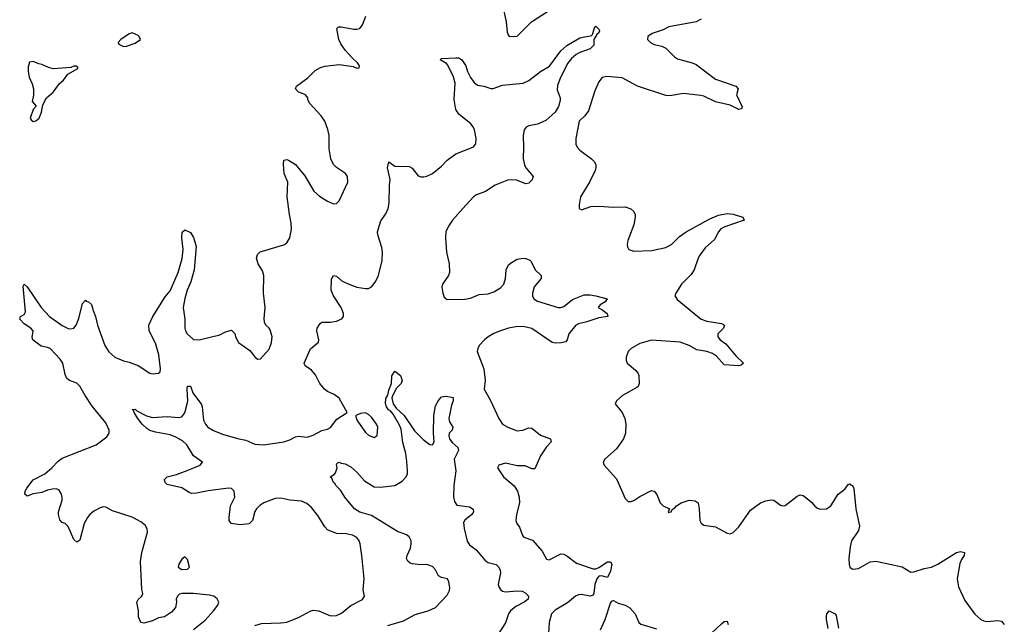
# Model space of a CAD drawing. Header units: inches. Extents: x 2134017 to 2292458, y 756222 to 916513.
# Tile 300 of 387: x 2244119 to 2250870, y 823718 to 827865. Entities that reach past the tile are written whole.
import ezdxf

# ---------------------------------------------------------------- set-up
doc = ezdxf.new("R2010")
doc.units = ezdxf.units.IN
doc.header["$MEASUREMENT"] = 0
doc.layers.add('C2842', color=7, linetype='Continuous')
doc.layers.add('C2852', color=7, linetype='Continuous')

msp = doc.modelspace()

# ---------------------------------------------------------------- linework, layer by layer
at = {"layer": 'C2842', "color": 5}
for points, elevation in [([(2247436, 827936), (2247454, 827850), (2247460.3, 827780.3), (2247470, 827756), (2247482, 827750), (2247530, 827753.4), (2247628.7, 827851.3), (2247737.3, 827922.7)], 280), ([(2245310, 823681), (2245390, 823746.8), (2245447, 823810), (2245477, 823850), (2245483.7, 823870), (2245473.1, 823893.1), (2245449.7, 823909.7), (2245418.7, 823918.7), (2245310.3, 823929.7), (2245230.6, 823929.4), (2245214.8, 823925.2), (2245201, 823910), (2245191, 823890), (2245194.8, 823870), (2245186.4, 823833.6), (2245159.8, 823800.2), (2245112, 823770), (2245070, 823761.2), (2245030, 823741.2), (2244970, 823725.2), (2244950, 823729), (2244934, 823770), (2244933.2, 823810), (2244921.2, 823870), (2244932.1, 823887.9), (2244955.3, 823910), (2244964, 823930), (2244957, 823957), (2244947.9, 824147.9), (2244955.5, 824210), (2244995.4, 824350), (2244993.5, 824373.5), (2244978.2, 824398.2), (2244950, 824420.5), (2244890, 824452.8), (2244755.2, 824495.2), (2244710, 824522.4), (2244690, 824523.5), (2244670, 824517.8), (2244626.5, 824493.5), (2244598.9, 824470), (2244583.7, 824450), (2244560.7, 824410), (2244530, 824295.3), (2244510, 824282), (2244490, 824299), (2244450, 824389), (2244430, 824409.2), (2244410, 824415.1), (2244394.5, 824434.5), (2244385.1, 824470), (2244385.1, 824490), (2244409.7, 824570), (2244410.9, 824590), (2244406, 824610), (2244390, 824638.4), (2244370, 824646), (2244344.4, 824644.4), (2244310, 824637.6), (2244270, 824622.7), (2244210, 824613.3), (2244170, 824596.9), (2244154, 824610), (2244157.2, 824630), (2244167.8, 824652.2), (2244211.6, 824708.4), (2244290.5, 824749.5), (2244339.7, 824790), (2244383.3, 824836.7), (2244410, 824857.6), (2244644, 824950), (2244716.1, 825003.9), (2244731.6, 825030), (2244731.6, 825050), (2244710, 825099.3), (2244614.9, 825214.9), (2244566.7, 825286.7), (2244530, 825352), (2244510, 825371.5), (2244461.2, 825390), (2244443.1, 825403.1), (2244430.9, 825430.9), (2244414.5, 825510), (2244397.2, 825537.2), (2244328.6, 825608.6), (2244310, 825616.9), (2244265.2, 825625.2), (2244219.2, 825659.2), (2244209.4, 825670), (2244204.7, 825684.7), (2244211.1, 825730), (2244195.1, 825750), (2244150, 825779.3), (2244118.7, 825810), (2244125.2, 825830), (2244150, 825842), (2244158.9, 825861.1), (2244142.2, 826037.8), (2244150, 826050.4), (2244170, 826033), (2244266, 825890), (2244323.9, 825830), (2244410, 825767.6), (2244450, 825746.9), (2244470, 825744), (2244489.2, 825750), (2244506.3, 825770), (2244524.4, 825815.6), (2244550, 825918), (2244570, 825942), (2244575.3, 825935.3), (2244590, 825930.8), (2244610, 825911), (2244616.4, 825896.4), (2244622, 825870), (2244639.3, 825830), (2244651.7, 825770), (2244702, 825630), (2244730, 825586.5), (2244770.4, 825550), (2244830, 825524), (2244870, 825514.9), (2244932.1, 825492.1), (2245010, 825440.7), (2245030, 825435.5), (2245070, 825440.7), (2245081.2, 825450), (2245084.5, 825470), (2245072.6, 825567.4), (2245050, 825647.3), (2245007.4, 825730), (2245005.1, 825770), (2245032.6, 825830), (2245115.8, 825964.2), (2245150, 826006), (2245205.7, 826130), (2245233.7, 826226.3), (2245240.4, 826290), (2245229.7, 826370), (2245233.2, 826406.8), (2245250, 826424.7), (2245290, 826404.7), (2245310, 826371.3), (2245328.7, 826310), (2245314, 826150), (2245292.3, 826067.7), (2245267.6, 826010), (2245250, 825953.2), (2245238.5, 825890), (2245250.3, 825810), (2245251.8, 825750), (2245255.8, 825730), (2245266.4, 825710), (2245310, 825670.5), (2245348.7, 825668.7), (2245490, 825703), (2245530, 825724), (2245570, 825734.8), (2245593.2, 825713.2), (2245598.8, 825690), (2245618.8, 825650), (2245696.8, 825596.8), (2245730, 825553), (2245750, 825535.5), (2245770, 825539.1), (2245830, 825605.5), (2245846.4, 825650), (2245849.8, 825689.8), (2245837.1, 825737.1), (2245829.8, 825749.8), (2245807.6, 825770), (2245798, 825790), (2245795.6, 825815.6), (2245801.5, 825890), (2245790.7, 825990), (2245793.3, 826110), (2245783.3, 826143.3), (2245754.3, 826190), (2245742.4, 826230), (2245750, 826254.8), (2245768, 826272), (2245930, 826320.7), (2245950, 826334.8), (2245971.4, 826368.6), (2245981.6, 826430), (2245981.3, 826470), (2245968.3, 826530), (2245953, 826650), (2245958, 826750), (2245932, 826810), (2245926.8, 826873.2), (2245930, 826902), (2245950, 826906), (2245962, 826902), (2246010, 826871.3), (2246073.8, 826793.8), (2246136.3, 826690), (2246175.3, 826655.3), (2246230, 826621.1), (2246270, 826603.1), (2246290, 826603.8), (2246310, 826622.8), (2246369.6, 826750), (2246366, 826790), (2246353.6, 826810), (2246290, 826851.6), (2246270.9, 826870.9), (2246253, 826910), (2246240.5, 826980.5), (2246239.7, 827070), (2246232.3, 827112.3), (2246210, 827169.2), (2246186.2, 827206.2), (2246108.7, 827290), (2246095.1, 827315.1), (2246094, 827330), (2246079.3, 827350), (2246028.7, 827370), (2246009, 827390), (2246017.2, 827410), (2246094.5, 827465.5), (2246143.9, 827516.1), (2246182, 827538), (2246210, 827545.5), (2246310, 827557.3), (2246404.5, 827544.5), (2246430, 827532), (2246446, 827534), (2246448, 827550), (2246435.3, 827570), (2246400.7, 827600.7), (2246350, 827656), (2246320.8, 827700.8), (2246307.3, 827730), (2246294, 827806), (2246304.5, 827815.5), (2246323.6, 827816.4), (2246410, 827800.4), (2246430, 827799.3), (2246450, 827806), (2246469.4, 827830), (2246493.2, 827890)], 280), ([(2248791.7, 827868.3), (2248758, 827850), (2248570, 827816.2), (2248530, 827794.8), (2248456, 827770), (2248426.8, 827750), (2248424, 827730), (2248444, 827710), (2248470, 827695.5), (2248522.8, 827682.8), (2248550, 827670.5), (2248608.2, 827610), (2248630, 827597.4), (2248730, 827569.1), (2248757.1, 827557.1), (2248890, 827458), (2249028.4, 827408.4), (2249044, 827390), (2249033, 827350), (2249072.3, 827267.7), (2249067.1, 827252.9), (2249050, 827249.6), (2248990, 827278.5), (2248890, 827300.8), (2248810, 827341.5), (2248790, 827346.4), (2248670, 827358.4), (2248576.4, 827343.6), (2248550, 827346.2), (2248355.8, 827410), (2248250, 827465.7), (2248145.3, 827474.7), (2248112.3, 827467.7), (2248090, 827439.3), (2248062.7, 827377.3), (2248018.8, 827241.2), (2247993.1, 827206.9), (2247955.8, 827170), (2247932.4, 827050), (2247932.3, 827012.3), (2247941.6, 826990), (2247960.5, 826970), (2248039.5, 826910), (2248059.5, 826890), (2248070.3, 826870), (2248070.3, 826850), (2248063.6, 826830), (2248026.5, 826750), (2247964, 826650), (2247955.5, 826595.5), (2247956, 826570), (2247970, 826562), (2248035.8, 826584.2), (2248090, 826587.3), (2248190, 826579.7), (2248270, 826582.6), (2248308.9, 826568.9), (2248330.4, 826550), (2248339.5, 826530), (2248339.5, 826510), (2248330, 826457.2), (2248288.4, 826350), (2248284.1, 826324.1), (2248286.6, 826306.6), (2248296, 826290), (2248330, 826278), (2248450, 826283.1), (2248550, 826303.6), (2248590, 826326), (2248643, 826377), (2248689.2, 826410.8), (2248850, 826498.5), (2248910, 826524.1), (2248970, 826535.3), (2249010, 826531.3), (2249078, 826510), (2249086, 826490), (2248954.5, 826445.5), (2248926.4, 826430), (2248910.4, 826410), (2248882.9, 826357.1), (2248819.1, 826300.9), (2248781.6, 826250), (2248770.5, 826230), (2248742.4, 826150), (2248723, 826117), (2248656.5, 826050), (2248618.4, 825990), (2248610.6, 825970), (2248626.6, 825946.6), (2248791.3, 825811.3), (2248830, 825798.2), (2248930, 825780.4), (2248950.3, 825770.3), (2248944.9, 825750), (2248904.9, 825710), (2248904.9, 825690), (2248922, 825670), (2248960.8, 825640.8), (2249030, 825558.7), (2249082, 825510), (2249064.9, 825495.1), (2249048.7, 825491.3), (2248950, 825498.7), (2248896.8, 825556.8), (2248870, 825575.3), (2248830, 825589.8), (2248761.3, 825601.3), (2248709.5, 825630), (2248646.8, 825653.2), (2248450, 825666.2), (2248370, 825644.7), (2248310.5, 825610), (2248290.4, 825589.6), (2248276.3, 825550), (2248276.3, 825530), (2248284.9, 825510), (2248342, 825462), (2248359, 825439), (2248364.2, 825424.2), (2248367, 825370), (2248359.3, 825350), (2248350, 825341.6), (2248253.1, 825286.9), (2248210.6, 825250), (2248202.8, 825230), (2248250.2, 825170.2), (2248267.2, 825130), (2248275.3, 825090), (2248273.6, 825030), (2248259.6, 824990), (2248210, 824922), (2248130.4, 824850), (2248119.1, 824830), (2248121.6, 824821.6), (2248126.8, 824810), (2248210, 824716.3), (2248270, 824581), (2248290, 824560.7), (2248310, 824559.1), (2248330, 824567.7), (2248370, 824595.5), (2248450, 824636), (2248470, 824631.3), (2248487.9, 824607.9), (2248510.6, 824550), (2248530, 824530.6), (2248574, 824510), (2248564.7, 824490), (2248570, 824482), (2248572.9, 824487.1), (2248586, 824490), (2248593.6, 824506.4), (2248610, 824516), (2248621.2, 824530), (2248654, 824550), (2248710, 824568.2), (2248750, 824564.9), (2248770.5, 824550), (2248777.6, 824510), (2248782.4, 824430), (2248790.4, 824410.4), (2248810, 824398), (2248890, 824386.5), (2248970, 824343.8), (2248990, 824339.3), (2249010, 824348.2), (2249050, 824386.7), (2249130, 824500.7), (2249197.2, 824550), (2249234.9, 824565.1), (2249271.6, 824571.6), (2249290, 824568.2), (2249335.9, 824535.9), (2249350, 824530.7), (2249366.3, 824533.7), (2249450, 824596.3), (2249470, 824604.9), (2249490, 824602), (2249510, 824587.7), (2249550, 824552.7), (2249570, 824528.2), (2249590, 824514), (2249610, 824507.2), (2249650, 824510.3), (2249680.5, 824530), (2249730, 824610.8), (2249775.6, 824644.4), (2249802, 824678), (2249810, 824682), (2249815.3, 824675.3), (2249830, 824670.8), (2249838.8, 824650), (2249851.3, 824510), (2249877, 824390), (2249870, 824361.2), (2249822.4, 824290), (2249812.2, 824250), (2249804.6, 824170), (2249805.7, 824130), (2249810.5, 824110), (2249830, 824097), (2249870, 824100.9), (2249950, 824147.4), (2249990, 824151.5), (2250000, 824149.3)], 280), ([(2245730, 823710.2), (2245776.4, 823723.6), (2245910, 823728), (2245950, 823733.4), (2246034.3, 823765.7), (2246110, 823807.4), (2246130, 823813.6), (2246170, 823809), (2246250, 823774.9), (2246290, 823779), (2246324.9, 823795.1), (2246390, 823847.2), (2246470, 823887), (2246482.4, 823910), (2246473.9, 823953.9), (2246479.7, 824030), (2246464, 824190), (2246452.6, 824270), (2246445.4, 824290), (2246430, 824312.6), (2246401.2, 824330), (2246357.6, 824337.6), (2246290, 824339.7), (2246230, 824365.4), (2246210, 824385.6), (2246163.1, 824463.1), (2246118.6, 824518.6), (2246086.8, 824546.8), (2246050, 824562.2), (2245970, 824569.8), (2245910, 824582), (2245870, 824581.4), (2245792.2, 824550), (2245766.2, 824533.8), (2245741.5, 824510), (2245730, 824491.6), (2245714.9, 824430), (2245692.2, 824407.8), (2245630, 824400.3), (2245568.2, 824408.2), (2245555.1, 824430), (2245556.1, 824450), (2245565.1, 824530), (2245594.7, 824590), (2245589.6, 824630), (2245570, 824649.6), (2245550, 824652.2), (2245410, 824633.2), (2245330, 824617.2), (2245296.1, 824616.1), (2245281, 824621), (2245230, 824653.7), (2245130, 824676.9), (2245116.9, 824690), (2245111.6, 824710), (2245129.4, 824730), (2245194.1, 824745.9), (2245267.5, 824772.5), (2245355.3, 824810), (2245372.7, 824830), (2245310, 824872.6), (2245264.5, 824950), (2245235.2, 824975.2), (2245190, 825001.1), (2245150, 825017.1), (2245050, 825034.9), (2245010, 825047.6), (2244990, 825059.8), (2244958.9, 825090), (2244927.9, 825130), (2244903.5, 825170), (2244902, 825182), (2244890, 825191.3), (2244910, 825193.1), (2244922.3, 825182.3), (2244988, 825148), (2245030, 825136), (2245130, 825144.2), (2245210, 825135.5), (2245230, 825140.9), (2245250, 825168), (2245267.9, 825230), (2245271, 825251), (2245266.4, 825330), (2245270, 825350.8), (2245289.3, 825350.7), (2245305.1, 825305.1), (2245364.8, 825224.8), (2245370.3, 825210), (2245378, 825118), (2245391.7, 825090), (2245408.7, 825070), (2245447.7, 825047.7), (2245510, 825021.3), (2245611.7, 824991.7), (2245670, 824980.7), (2245730, 824953.1), (2245790, 824948.9), (2245930, 824970.3), (2245970, 824982.3), (2246010, 825004.6), (2246030, 825008.9), (2246090, 825002.3), (2246130, 825016), (2246190, 825047.4), (2246230, 825057), (2246250, 825068.7), (2246294.2, 825125.8), (2246364, 825170), (2246310, 825269.4), (2246275.2, 825295.2), (2246230, 825314), (2246209.8, 825329.8), (2246177.7, 825370), (2246148, 825430), (2246120.3, 825460.3), (2246076, 825490), (2246069.7, 825510), (2246112.9, 825607.1), (2246166.6, 825653.4), (2246169.4, 825670), (2246155.1, 825730), (2246159, 825750), (2246178, 825782), (2246190, 825790.6), (2246250.4, 825790.4), (2246290, 825796.5), (2246326.5, 825813.5), (2246338.4, 825830), (2246338.3, 825850), (2246323.9, 825890), (2246271, 825970), (2246254.7, 826010), (2246255.6, 826084.4), (2246269.6, 826110.4), (2246290, 826104.9), (2246330, 826072.2), (2246370, 826053.1), (2246430, 826031.5), (2246490, 826020.3), (2246510, 826022.4), (2246530, 826033), (2246555.8, 826064.2), (2246576, 826104), (2246604.2, 826210), (2246607.2, 826270), (2246602, 826302), (2246574, 826390), (2246572.3, 826410), (2246594.2, 826485.8), (2246630, 826533), (2246644.5, 826570), (2246653.1, 826610), (2246653.3, 826730), (2246658.3, 826770), (2246641.2, 826850), (2246649, 826890), (2246690, 826861.6), (2246790, 826858), (2246810, 826846), (2246850, 826794.9), (2246870, 826787.2), (2246890, 826786.5), (2246910, 826791.4), (2246950, 826811.3), (2247010, 826860.2), (2247050, 826900.8), (2247110, 826946.3), (2247214.7, 826985.3), (2247230, 826994), (2247246.1, 827013.9), (2247248.6, 827050), (2247237.6, 827110), (2247228.4, 827130), (2247211.3, 827151.3), (2247130, 827218), (2247108.6, 827250), (2247097.4, 827317.4), (2247104.2, 827430), (2247094, 827474), (2247054.3, 827554.3), (2247045.1, 827565.1), (2247001.2, 827590), (2247010, 827598.8), (2247110, 827604), (2247130, 827602.8), (2247150, 827590.7), (2247178.7, 827550), (2247190.3, 827510), (2247208.9, 827468.9), (2247235.6, 827435.6), (2247257.3, 827417.3), (2247302, 827410), (2247350, 827393.4), (2247366.3, 827393.7), (2247430, 827416.4), (2247570, 827430.3), (2247610, 827448.9), (2247689.9, 827510.1), (2247752.6, 827547.4), (2247830, 827652.2), (2247870, 827687.7), (2247960.1, 827739.9), (2248042, 827758), (2248049.3, 827770), (2248059, 827810), (2248070, 827821), (2248090, 827801), (2248094.4, 827790), (2248090, 827775.3), (2248076.8, 827763.2), (2248054.8, 827730), (2248056.4, 827690), (2248030, 827665.8), (2247958.9, 827641.1), (2247934.1, 827625.9), (2247901.5, 827598.5), (2247875.1, 827564.9), (2247822.6, 827457.4), (2247806.2, 827413.8), (2247804.3, 827384.3), (2247823.7, 827330), (2247824.9, 827310), (2247813.7, 827270), (2247790.3, 827230), (2247727.1, 827172.9), (2247670, 827149.8), (2247610, 827138.3), (2247591.5, 827128.5), (2247578.7, 827110), (2247570.3, 827070), (2247573.4, 826990), (2247570.3, 826910), (2247579.5, 826870), (2247589.1, 826849.1), (2247640.5, 826790), (2247632.8, 826767.2), (2247610, 826744.5), (2247590, 826740.5), (2247524.7, 826764.7), (2247470, 826767.1), (2247378.3, 826730), (2247312.8, 826687.2), (2247250, 826665), (2247230, 826649.8), (2247158.2, 826570), (2247087.1, 826490), (2247058.6, 826450), (2247041.6, 826410), (2247037.8, 826370), (2247045.5, 826270), (2247063.2, 826190), (2247066.3, 826130), (2247058.9, 826110), (2247017, 826050), (2247013.4, 826030), (2247019.6, 825990), (2247030, 825962), (2247050, 825945.7), (2247170, 825947.2), (2247210, 825955.2), (2247270, 825979.7), (2247330, 825985), (2247370, 825998.5), (2247415, 826025), (2247438.5, 826050), (2247450.8, 826089.2), (2247454.3, 826150), (2247470, 826183), (2247490, 826200.4), (2247530, 826223), (2247570, 826230.4), (2247590, 826227.7), (2247616.4, 826216.4), (2247626, 826206), (2247653, 826150), (2247694, 826110), (2247694, 826090), (2247646.8, 826033.2), (2247634.9, 825990), (2247634, 825970), (2247643.8, 825950), (2247670, 825934.9), (2247810, 825890.4), (2247830, 825890.3), (2247850, 825897.4), (2247910, 825946), (2247990, 825978.2), (2248030, 825978.2), (2248070, 825971.1), (2248146, 825950), (2248134, 825930), (2248098.8, 825910), (2248086, 825890), (2248110, 825878), (2248147.3, 825850), (2248151, 825830), (2248090, 825821), (2248007.1, 825792.9), (2247950, 825779.7), (2247932.7, 825770), (2247884.4, 825710), (2247871.7, 825668.3), (2247863.4, 825656.6), (2247831.6, 825648.4), (2247790, 825647.1), (2247770, 825651.1), (2247630, 825746), (2247570, 825759.8), (2247521.1, 825758.9), (2247470.2, 825749.8), (2247407.9, 825727.9), (2247370, 825712.8), (2247330.3, 825690), (2247305.3, 825670), (2247270.2, 825630), (2247259.7, 825610), (2247256.1, 825590), (2247301.3, 825470), (2247310.3, 825390.3), (2247303.1, 825330), (2247347.3, 825252.7), (2247403.1, 825130), (2247430, 825090.4), (2247464.9, 825070), (2247530, 825044.6), (2247569.7, 825050.3), (2247610, 825066.4), (2247630, 825063.8), (2247690, 825014.3), (2247757.3, 824990), (2247764, 824970), (2247730, 824935.6), (2247690, 824874.5), (2247650, 824784), (2247630, 824783.7), (2247584.7, 824804.7), (2247530, 824804.7), (2247450, 824822.4), (2247404.9, 824810), (2247395.5, 824790), (2247436, 824730), (2247510, 824667.4), (2247533.2, 824630), (2247544.5, 824590), (2247546.5, 824550), (2247525.3, 824470), (2247520.5, 824430), (2247527.7, 824410), (2247544.7, 824384.7), (2247566.2, 824326.2), (2247576.3, 824316.3), (2247634.6, 824294.6), (2247700.3, 824220.3), (2247730, 824164.9), (2247750, 824159.1), (2247830, 824201.6), (2247850, 824198), (2247870, 824187), (2247936.4, 824136.4), (2248050, 824098.8), (2248070, 824098.6), (2248090, 824106.3), (2248150, 824147.4), (2248170, 824145.5), (2248177.8, 824130), (2248170, 824081.2), (2248150, 824039.5), (2248109, 824051), (2248090, 824046.9), (2248076.9, 824030), (2248062, 823990), (2248055.6, 823930), (2248050, 823918), (2248030, 823911.2), (2247970, 823922.2), (2247950, 823919.7), (2247930, 823910.9), (2247875.4, 823864.6), (2247790, 823815.3), (2247766, 823790), (2247749, 823730), (2247743.5, 823656.5)], 260), ([(2246642.7, 823710), (2246750, 823742.6), (2246830, 823785.3), (2246919, 823810), (2246970, 823833.4), (2247050, 823918), (2247066, 823950), (2247067.8, 823970), (2247061.3, 824010), (2247051.3, 824030), (2247010, 824039.7), (2246990.9, 824050.9), (2246970, 824091.8), (2246950, 824114.3), (2246910, 824126.9), (2246866.1, 824126.1), (2246812.2, 824132.2), (2246796.9, 824136.9), (2246779.5, 824150), (2246771.6, 824170), (2246774.7, 824190), (2246798.9, 824241.1), (2246803.8, 824270), (2246802.2, 824290), (2246790, 824317), (2246770, 824331.6), (2246710, 824354), (2246530, 824463.8), (2246450, 824486.6), (2246414, 824510), (2246348, 824590), (2246318.5, 824638.5), (2246287.3, 824670), (2246282, 824682), (2246269.6, 824690), (2246259.3, 824719.3), (2246248.7, 824730), (2246274.6, 824745.4), (2246283.1, 824756.9), (2246295.3, 824790), (2246290, 824814), (2246296.4, 824823.6), (2246310, 824830.5), (2246323.5, 824823.5), (2246350, 824819.1), (2246390, 824797.1), (2246430, 824762.4), (2246483, 824703), (2246550, 824661.3), (2246590, 824658.7), (2246690, 824670.2), (2246740.5, 824699.5), (2246769.8, 824730), (2246777.8, 824750), (2246778.9, 824770), (2246773.7, 824833.7), (2246767.1, 824890), (2246745.8, 824965.8), (2246735.4, 825055.4), (2246724, 825084), (2246679.9, 825159.9), (2246661.4, 825181.4), (2246647.7, 825190), (2246634.3, 825210), (2246628, 825232), (2246630, 825266), (2246642.9, 825290), (2246650, 825324.7), (2246668.2, 825370), (2246670, 825422), (2246690, 825454.8), (2246730, 825424.7), (2246740.7, 825390), (2246734, 825370), (2246702.4, 825337.6), (2246674.4, 825285.6), (2246670.3, 825270), (2246680.3, 825230), (2246700.6, 825200.6), (2246756.1, 825150), (2246825.3, 825045.3), (2246885.6, 824985.6), (2246930, 824951.8), (2246950, 824948.2), (2246960.4, 824970), (2246956.2, 825030), (2246959.3, 825150), (2246970, 825217.3), (2246990, 825254), (2247010, 825277.3), (2247043.5, 825283.5), (2247090, 825274), (2247090.7, 825250.7), (2247078.4, 825221.6), (2247060.8, 825130), (2247065.7, 825105.7), (2247088.7, 825070), (2247084.4, 825050), (2247064.2, 825030), (2247060.8, 825010), (2247066.3, 824990), (2247085.1, 824965.1), (2247123, 824930), (2247128.2, 824910), (2247098.9, 824850), (2247108.6, 824770), (2247094.5, 824670), (2247092.9, 824592.9), (2247100.4, 824560.4), (2247115.3, 824535.3), (2247203, 824523), (2247227.1, 824507.1), (2247230.5, 824490), (2247218, 824470), (2247170, 824433.2), (2247162.9, 824417.1), (2247165.8, 824374.2), (2247187.1, 824287.1), (2247202.2, 824262.2), (2247247.9, 824227.9), (2247310, 824155.8), (2247330, 824142.2), (2247386.9, 824126.9), (2247403.1, 824110), (2247412.3, 824090), (2247414.7, 824070), (2247400.6, 823990), (2247405.8, 823970), (2247416.4, 823956.4), (2247430, 823945.5), (2247450, 823940.7), (2247530, 823947.6), (2247564.9, 823944.9), (2247590, 823932.2), (2247606.4, 823910), (2247604.4, 823890), (2247577.6, 823870), (2247520, 823840), (2247485, 823810), (2247471.4, 823788.6), (2247450, 823727.6), (2247399.7, 823650)], 240), ([(2248101.3, 823678.7), (2248133, 823750), (2248170, 823862), (2248182, 823878), (2248190, 823881), (2248222, 823862), (2248270, 823848.9), (2248301.6, 823830), (2248338.4, 823790), (2248363, 823730), (2248378.3, 823718.3), (2248486, 823686)], 260), ([(2249661.7, 823690), (2249649.7, 823750), (2249650, 823774), (2249653.2, 823790), (2249669.3, 823810.7), (2249710, 823790.5), (2249717.2, 823777.2), (2249732.2, 823692.2)], 260), ([(2248862.5, 823657.5), (2248930, 823721.3), (2248950, 823735.8), (2248970, 823739.1), (2248977.2, 823717.2)], 260)]:
    msp.add_lwpolyline(points, dxfattribs=dict(at, elevation=elevation))
for points, elevation in [([(2244890, 827775.3), (2244870, 827768), (2244812, 827730), (2244794, 827710), (2244798, 827698), (2244830, 827682), (2244850, 827684.7), (2244910, 827704.7), (2244946, 827730), (2244938, 827750), (2244930, 827758)], 320), ([(2244210, 827578), (2244185.4, 827574.6), (2244176.9, 827543.1), (2244176, 827510), (2244184, 827470), (2244204.8, 827424.8), (2244212.7, 827390), (2244213.2, 827346.8), (2244203.6, 827303.6), (2244232, 827272), (2244210, 827248.7), (2244190.9, 827190.9), (2244197.3, 827177.3), (2244210, 827167.3), (2244230, 827170.8), (2244252.7, 827190), (2244269.3, 827230), (2244278, 827282), (2244302, 827330), (2244350, 827371), (2244392.3, 827427.7), (2244419, 827450), (2244448.7, 827491.3), (2244518, 827530), (2244518, 827538), (2244510, 827546), (2244490, 827546), (2244470, 827538), (2244350, 827529), (2244316.5, 827536.5), (2244270, 827559), (2244250, 827562)], 320), ([(2246490, 825167.3), (2246456.1, 825163.9), (2246424.7, 825150), (2246426.8, 825130), (2246438, 825110), (2246490, 825033.4), (2246510, 825015.5), (2246550, 824998.8), (2246570, 825012), (2246573.5, 825070), (2246564.7, 825090), (2246530, 825137.6), (2246510, 825157.6)], 260), ([(2245250, 824181.2), (2245230, 824164), (2245210.8, 824130), (2245206, 824110), (2245230, 824094.8), (2245270, 824096), (2245284, 824110), (2245270, 824162)], 280)]:
    msp.add_lwpolyline(points, close=True, dxfattribs=dict(at, elevation=elevation))
at = {"layer": 'C2852', "color": 5, "elevation": 280}
msp.add_lwpolyline([(2250000, 824149.3), (2250170, 824112.2), (2250230, 824076.3), (2250250, 824078), (2250319.7, 824100.3), (2250369.7, 824110.3), (2250414, 824130), (2250542, 824210), (2250570, 824218), (2250598, 824210), (2250594.8, 824190), (2250577.3, 824162.7), (2250566.1, 824133.9), (2250546.5, 824030), (2250555.8, 823975.8), (2250599.9, 823879.9), (2250668.2, 823788.2), (2250710, 823750.4), (2250730, 823740.4), (2250750, 823738), (2250824.9, 823744.9), (2250850, 823738.8), (2250870, 823716)], dxfattribs=at)

doc.saveas('drawing.dxf')
